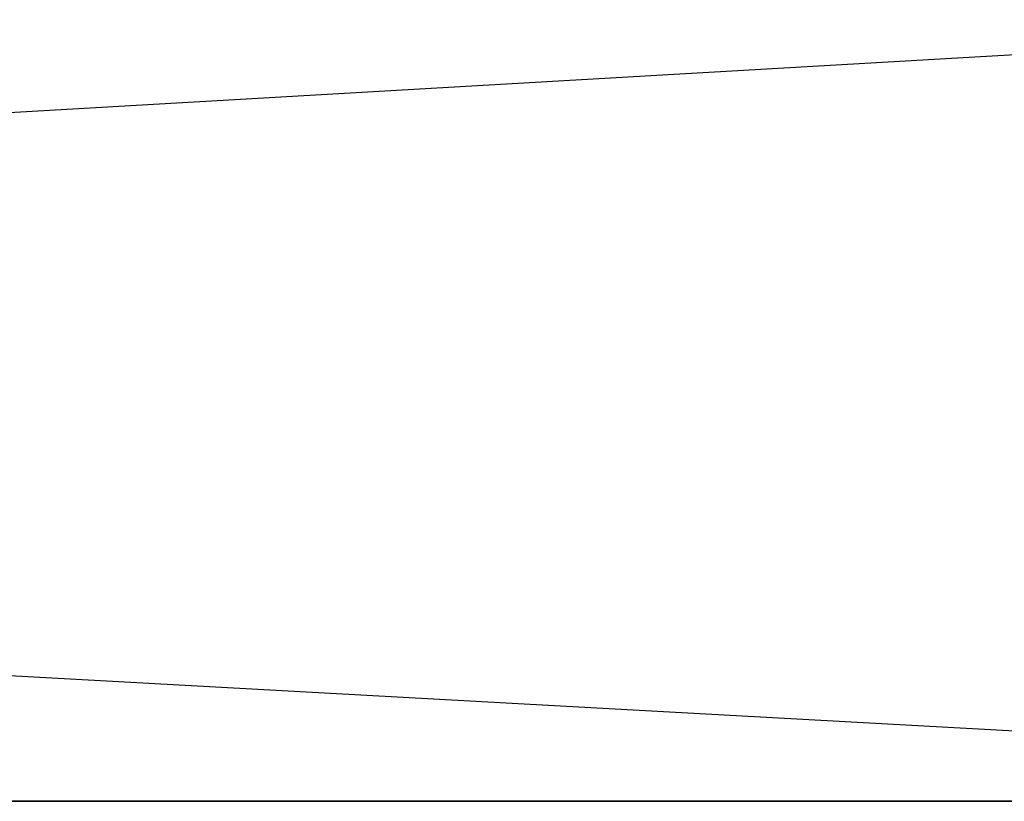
# Model space of a CAD drawing. Header units: centimetres. Extents: x 0.1 to 26.3, y 0 to 13.2.
# Tile 622 of 656: x 3.28657 to 3.28903, y 13.24073 to 13.24269. Entities that reach past the tile are written whole.
import ezdxf

# ---------------------------------------------------------------- set-up
doc = ezdxf.new("R2010")
doc.units = ezdxf.units.CM
doc.header["$LTSCALE"] = 2.54
doc.layers.get('0').update_dxf_attribs({"true_color": 0xff5454})

# ---------------------------------------------------------------- blocks, each defined once
blk = doc.blocks.new('Pojemnik na r_czniki papierowe CRESTO.STL')
at = {"color": 0}
for p, q in [((3.2560047, 13.2427338, 29.3277161), (3.2922413, 13.2407333, 29.3209595)), ((3.2560047, 13.2427338, 19.0277145), (3.2922413, 13.2407333, 19.0209595)), ((3.2913994, 13.2427338, 28.3817688), (3.2566402, 13.2407333, 28.3695007)), ((3.2913994, 13.2427338, 18.0817688), (3.2566402, 13.2407333, 18.0695007)), ((3.2922413, 13.2407333, 29.3209595), (3.2566402, 13.2407333, 29.3304993)), ((3.2566402, 13.2407333, 28.3695007), (3.2922413, 13.2407333, 28.3790405)), ((3.2922413, 13.2407333, 19.0209595), (3.2566402, 13.2407333, 19.0304993)), ((3.2566402, 13.2407333, 18.0695007), (3.2922413, 13.2407333, 18.0790405))]:
    blk.add_line(p, q, dxfattribs=at)

msp = doc.modelspace()

# ---------------------------------------------------------------- block references
at = {"color": 0}
msp.add_blockref('Pojemnik na r_czniki papierowe CRESTO.STL', (0, 0), dxfattribs=at)

doc.saveas('drawing.dxf')
